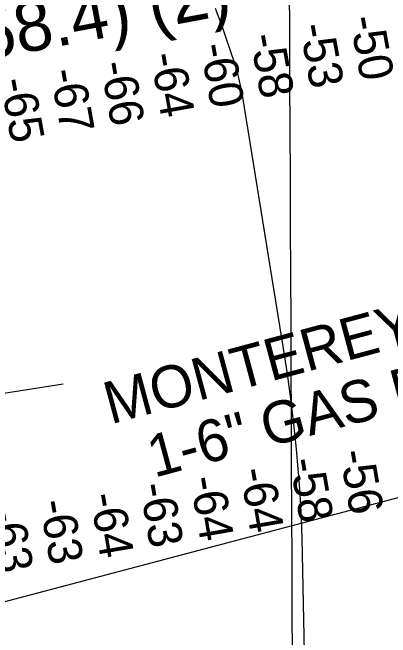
# Model space of a CAD drawing. Extents: x 3419139 to 3457078, y 540382 to 565875.
# Drawn here: x 3438539 to 3439284, y 547584 to 548818 of the extents above; entities that cross this region are included whole.
import ezdxf

# ---------------------------------------------------------------- set-up
doc = ezdxf.new("R2010")
doc.units = 0
for name, color, linetype in [('V-CHAN-NAID', 7, 'Continuous'), ('V-GRID-MAJR', 7, 'Continuous'), ('V-RIVR-RANG', 7, 'Continuous'), ('V-TOPO-MINR', 7, 'Continuous'), ('V-UTIL-IDEN', 7, 'Continuous'), ('V-UTIL-LINE', 7, 'Continuous')]:
    doc.layers.add(name, color=color, linetype=linetype)

msp = doc.modelspace()

# ---------------------------------------------------------------- linework, layer by layer
at = {"layer": 'V-GRID-MAJR'}
msp.add_spline([(3439098.8, 545841.1), (3439072.3, 551898.7), (3439045.9, 557959.6), (3439019.4, 564020.6), (3439019.4, 564024.1)], degree=3, dxfattribs=at)
at = {"layer": 'V-RIVR-RANG'}
msp.add_line((3437650.5, 547931.1), (3438638.6, 548084.6), dxfattribs=at)
at = {"layer": 'V-TOPO-MINR'}
msp.add_lwpolyline([(3439117, 547425.7), (3439109.8, 547780.3), (3439108.6, 547818.4), (3439106.8, 547856.5), (3439104.3, 547894.5), (3439101.2, 547932.5), (3439099, 547956.1), (3439093.8, 548005.8), (3439088, 548055.4), (3439081.2, 548104.9), (3439073.6, 548154.3), (3438992.3, 548654.5), (3438989.4, 548670.4), (3438985.9, 548686.1), (3438981.7, 548701.7), (3438977, 548717.1), (3438960.4, 548767.3), (3438953.7, 548786.9), (3438946.7, 548806.4), (3438939.3, 548825.7)], dxfattribs=at)
at = {"layer": 'V-UTIL-LINE'}
msp.add_line((3438068.9, 547535.3), (3440753.1, 548244.4), dxfattribs=at)

# ---------------------------------------------------------------- texts
at = {"layer": 'V-CHAN-NAID'}
for s, rotation, p in [('(158.4) (2)', 10.5984, (3438362, 548700.6)), ('SUGARLAND EQULION NO. 2', 9.7945, (3438557.9, 547306.9))]:
    msp.add_text(s, height=100, rotation=rotation, dxfattribs=at).set_placement(p)
at = {"layer": 'V-RIVR-RANG'}
for s, rotation, p in [('-50', 280.1214, (3439203.5, 548806.9)), ('-53', 280.1214, (3439104.6, 548791.9)), ('-58', 280.1214, (3439006.6, 548772)), ('-60', 280.1214, (3438908.4, 548752.8)), ('-64', 280.1214, (3438810.1, 548734.4)), ('-66', 280.1214, (3438711.6, 548717.4)), ('-67', 280.1214, (3438612.6, 548702.6)), ('-65', 280.1214, (3438514.3, 548684.3)), ('-56', 279.733, (3439183.6, 547950.8)), ('-58', 279.733, (3439084.9, 547934.7)), ('-64', 279.733, (3438986.8, 547915.2)), ('-64', 279.733, (3438888.2, 547898.6)), ('-63', 279.733, (3438789, 547885.4)), ('-64', 279.733, (3438691, 547865.4)), ('-63', 279.733, (3438591.8, 547852.2)), ('-63', 279.733, (3438493.2, 547835.6))]:
    msp.add_text(s, height=67, rotation=rotation, dxfattribs=at).set_placement(p)
at = {"layer": 'V-UTIL-IDEN'}
for s, rotation, p in [('MONTEREY P.L. CO.', 15.0294, (3438732.3, 548004.7)), ('1-6" GAS PIPELINE', 15.0427, (3438818.4, 547899.4))]:
    msp.add_text(s, height=83, rotation=rotation, dxfattribs=at).set_placement(p)

doc.saveas('drawing.dxf')
